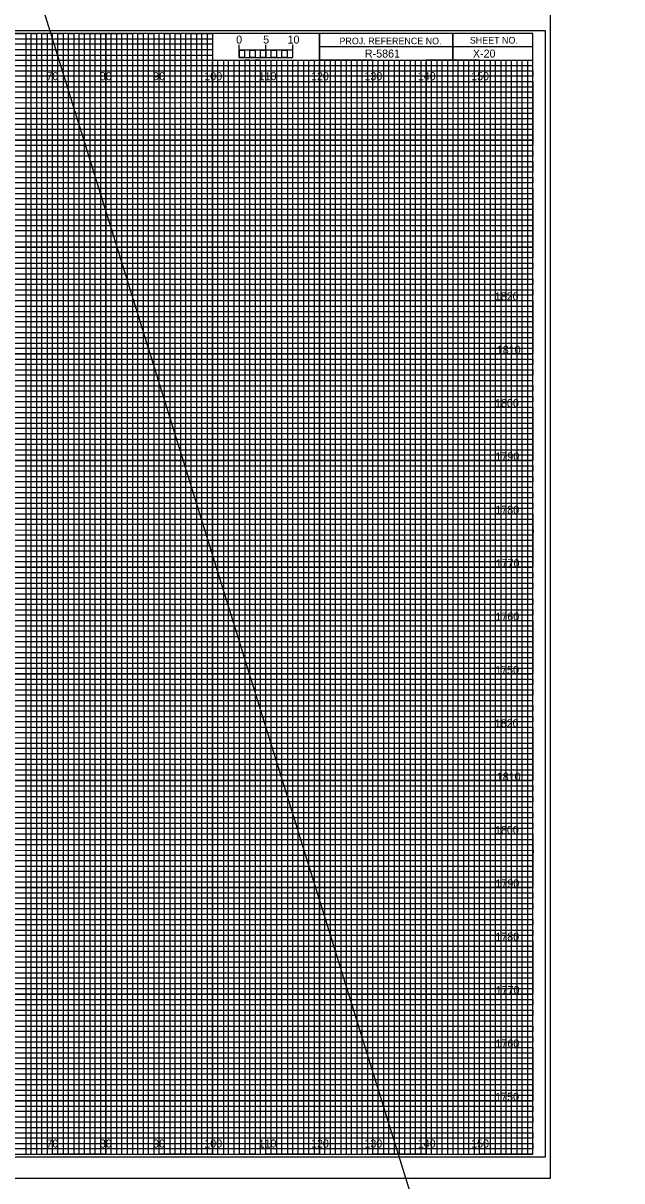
# Model space of a CAD drawing. Extents: x -419 to 4739, y -630 to 13534.
# Drawn here: x 714.1 to 826.3, y 2627.5 to 2844.5 of the extents above; entities that cross this region are included whole.
import ezdxf

# ---------------------------------------------------------------- set-up
doc = ezdxf.new("R2010")
doc.units = 0
for name, color, linetype in [('Old_Level_1', 7, 'Continuous'), ('Old_Level_62', 7, 'Continuous'), ('Pattern 1', 7, 'Continuous'), ('Pattern 18', 7, 'Continuous'), ('Pattern 4', 7, 'Continuous'), ('Pattern 5', 7, 'Continuous'), ('Prop Dimension', 7, 'Continuous'), ('Prop Horizontal Alignment', 7, 'Continuous'), ('Prop PHM Label Text', 7, 'Continuous'), ('Prop PHM Label Text White', 7, 'Continuous'), ('Prop PHM Roadway Shape', 7, 'Continuous'), ('Raster_Level_0', 7, 'Continuous'), ('Scratch_Level_0', 7, 'Continuous'), ('Scratch_Level_3', 7, 'Continuous'), ('Scratch_Level_5', 7, 'Continuous')]:
    doc.layers.add(name, color=color, linetype=linetype)

msp = doc.modelspace()

# ---------------------------------------------------------------- linework, layer by layer
at = {"layer": 'Old_Level_62'}
for p, q in [((794.58, 2842.54), (794.58, 2837.54)), ((794.58, 2837.54), (794.58, 2842.54)), ((769.58, 2840.04), (769.58, 2837.54)), ((809.58, 2840.03), (769.58, 2840.03)), ((769.58, 2837.54), (809.58, 2837.54))]:
    msp.add_line(p, q, dxfattribs=at)
for points in [[(809.58, 2842.54), (489.58, 2842.54), (489.58, 2632.54), (809.58, 2632.54)], [(769.58, 2842.54), (749.58, 2842.54), (749.58, 2837.57), (769.58, 2837.57)], [(809.58, 2842.54), (769.58, 2842.54), (769.58, 2837.54), (809.58, 2837.54)]]:
    msp.add_lwpolyline(points, close=True, dxfattribs=at)
at = {"layer": 'Pattern 18'}
msp.add_line((-76.07, 5407.18), (1796.19, -630.13), dxfattribs=at)
msp.add_lwpolyline([(476.18, 2628.04), (812.88, 2628.04), (812.88, 2847.04), (476.18, 2847.04)], close=True, dxfattribs=at)
at = {"layer": 'Pattern 4'}
for p, q in [((489.58, 2841.54), (749.58, 2841.54)), ((749.58, 2840.52), (489.58, 2840.52)), ((749.58, 2841.54), (749.58, 2840.52)), ((489.58, 2839.54), (749.58, 2839.54)), ((749.58, 2838.43), (489.58, 2838.43)), ((749.58, 2839.54), (749.58, 2838.43)), ((489.58, 2836.54), (809.58, 2836.54))]:
    msp.add_line(p, q, dxfattribs=at)
for points in [[(489.58, 2835.54), (759.58, 2835.54), (809.58, 2835.54), (809.58, 2834.54), (489.58, 2834.54)], [(489.58, 2833.54), (809.58, 2833.54), (809.58, 2831.54), (489.58, 2831.54)], [(489.58, 2830.54), (809.58, 2830.54), (809.58, 2829.54), (489.58, 2829.52)], [(489.58, 2828.54), (809.58, 2828.54), (809.58, 2826.54), (489.58, 2826.54)], [(489.58, 2825.54), (809.58, 2825.54), (809.58, 2824.54), (489.58, 2824.54)], [(489.58, 2823.54), (809.58, 2823.54), (809.58, 2821.54), (489.58, 2821.54)], [(489.58, 2820.54), (809.58, 2820.54), (809.58, 2819.54), (489.58, 2819.54)], [(489.58, 2818.54), (809.58, 2818.54), (809.58, 2816.54), (489.58, 2816.54)], [(489.58, 2815.54), (809.58, 2815.54), (809.58, 2814.54), (489.58, 2814.54)], [(489.58, 2813.54), (809.58, 2813.54), (809.58, 2811.54), (489.58, 2811.54)], [(489.58, 2810.54), (809.58, 2810.54), (809.58, 2809.54), (489.58, 2809.54)], [(489.58, 2808.54), (809.58, 2808.54), (809.58, 2806.49), (809.58, 2805.54), (809.58, 2804.54), (489.58, 2804.54)], [(489.58, 2806.54), (809.58, 2806.54), (809.58, 2805.54), (489.58, 2805.54)], [(489.58, 2803.54), (809.58, 2803.54), (809.58, 2801.54), (489.58, 2801.57)], [(489.58, 2801.57), (809.58, 2801.54), (809.58, 2800.54), (489.58, 2800.54)], [(489.58, 2799.54), (809.58, 2799.54), (809.58, 2798.54), (489.58, 2798.54)], [(489.58, 2796.54), (809.58, 2796.54), (809.58, 2795.54), (489.58, 2795.54)], [(489.58, 2794.54), (809.58, 2794.54), (809.58, 2793.54), (489.58, 2793.54)], [(489.51, 2791.43), (809.58, 2791.43), (809.58, 2790.42), (489.51, 2790.42)], [(489.58, 2789.54), (809.58, 2789.54), (809.58, 2788.54), (489.58, 2788.54)], [(489.58, 2786.54), (809.58, 2786.54), (809.58, 2785.54), (489.58, 2785.54)], [(489.58, 2784.54), (809.58, 2784.54), (809.58, 2783.54), (489.58, 2783.54)], [(489.58, 2781.54), (809.58, 2781.54), (809.58, 2780.54), (489.58, 2780.54)], [(489.58, 2779.54), (809.58, 2779.54), (809.58, 2778.54), (489.58, 2778.54)], [(489.58, 2776.54), (809.58, 2776.54), (809.58, 2775.54), (489.58, 2775.54)], [(489.58, 2774.54), (809.58, 2774.54), (809.58, 2773.54), (489.58, 2773.54)], [(489.58, 2771.54), (809.58, 2771.54), (809.57, 2770.52), (489.58, 2770.54)], [(489.58, 2769.54), (809.58, 2769.54), (809.58, 2768.54), (489.58, 2768.54)], [(489.58, 2766.54), (809.58, 2766.54), (809.58, 2765.54), (489.58, 2765.54)], [(489.58, 2764.54), (809.58, 2764.54), (809.58, 2763.54), (489.58, 2763.54)], [(489.58, 2761.54), (809.58, 2761.54), (809.58, 2760.54), (489.58, 2760.54)], [(489.58, 2759.54), (809.58, 2759.54), (809.58, 2758.54), (489.58, 2758.54)], [(489.58, 2756.54), (809.58, 2756.54), (809.58, 2755.54), (489.58, 2755.54)], [(489.58, 2754.54), (809.58, 2754.54), (809.58, 2753.54), (489.58, 2753.54)], [(489.58, 2751.54), (809.58, 2751.54), (809.58, 2750.54), (489.58, 2750.54)], [(489.58, 2749.53), (809.65, 2749.45), (809.58, 2748.54), (489.58, 2748.54)], [(489.58, 2746.54), (809.58, 2746.54), (809.58, 2745.54), (489.58, 2745.54)], [(489.58, 2744.54), (809.58, 2744.54), (809.58, 2743.54), (489.58, 2743.54)], [(489.58, 2741.54), (809.58, 2741.54), (809.58, 2740.54), (489.58, 2740.54)], [(489.58, 2739.54), (809.58, 2739.54), (809.58, 2738.54), (489.58, 2738.54)], [(489.58, 2736.54), (809.58, 2736.54), (809.58, 2735.54), (489.58, 2735.54)], [(489.58, 2734.54), (809.58, 2734.54), (809.58, 2733.54), (489.58, 2733.54)], [(489.58, 2731.54), (809.58, 2731.54), (809.58, 2730.54), (489.58, 2730.54)], [(489.58, 2729.54), (809.58, 2729.54), (809.58, 2728.54), (489.58, 2728.54)], [(489.58, 2726.54), (809.58, 2726.54), (809.58, 2725.54), (489.58, 2725.54)], [(489.58, 2724.54), (809.58, 2724.54), (809.58, 2723.54), (489.58, 2723.54)], [(489.58, 2721.54), (809.58, 2721.54), (809.58, 2720.54), (489.58, 2720.54)], [(489.58, 2719.54), (809.58, 2719.54), (809.58, 2718.54), (489.58, 2718.54)], [(489.58, 2716.54), (809.58, 2716.54), (809.58, 2715.54), (489.58, 2715.54)], [(489.58, 2714.54), (809.58, 2714.54), (809.58, 2713.54), (489.58, 2713.54)], [(489.58, 2711.54), (809.58, 2711.54), (809.57, 2710.52), (489.58, 2710.54)], [(489.58, 2709.54), (809.58, 2709.54), (809.58, 2708.54), (489.58, 2708.54)], [(489.58, 2706.54), (809.58, 2706.54), (809.58, 2705.54), (489.58, 2705.54)], [(489.58, 2704.54), (809.58, 2704.54), (809.58, 2703.54), (489.58, 2703.54)], [(489.58, 2701.54), (809.58, 2701.54), (809.58, 2700.54), (489.58, 2700.54)], [(489.58, 2699.54), (809.58, 2699.54), (809.58, 2698.54), (489.58, 2698.54)], [(489.58, 2696.54), (809.58, 2696.54), (809.58, 2695.54), (489.58, 2695.54)], [(489.58, 2694.54), (809.58, 2694.54), (809.58, 2693.54), (489.58, 2693.54)], [(489.58, 2691.54), (809.58, 2691.54), (809.58, 2690.54), (489.58, 2690.54)], [(489.58, 2689.53), (809.65, 2689.45), (809.58, 2688.54), (489.58, 2688.54)], [(489.58, 2686.54), (809.58, 2686.54), (809.58, 2685.54), (489.58, 2685.54)], [(489.58, 2684.54), (809.58, 2684.54), (809.58, 2683.54), (489.58, 2683.54)], [(489.58, 2681.54), (809.58, 2681.54), (809.58, 2680.54), (489.58, 2680.54)], [(489.58, 2679.54), (809.58, 2679.54), (809.58, 2678.54), (489.58, 2678.54)], [(489.58, 2676.54), (809.58, 2676.54), (809.58, 2675.54), (489.58, 2675.54)], [(489.58, 2674.54), (809.58, 2674.54), (809.58, 2673.54), (489.58, 2673.54)], [(489.58, 2671.54), (809.58, 2671.54), (809.58, 2670.54), (489.58, 2670.54)], [(489.58, 2669.54), (809.58, 2669.54), (809.58, 2668.54), (489.58, 2668.54)], [(489.58, 2666.54), (809.58, 2666.54), (809.58, 2665.54), (489.58, 2665.54)], [(489.58, 2664.54), (809.58, 2664.54), (809.58, 2663.54), (489.58, 2663.54)], [(489.58, 2661.54), (809.58, 2661.54), (809.58, 2660.54), (489.58, 2660.54)], [(489.58, 2659.54), (809.58, 2659.54), (809.58, 2658.54), (489.58, 2658.54)], [(489.58, 2656.54), (809.58, 2656.54), (809.58, 2655.54), (489.58, 2655.54)], [(489.58, 2654.54), (809.58, 2654.54), (809.58, 2653.54), (489.58, 2653.54)], [(489.58, 2651.54), (809.58, 2651.54), (809.58, 2650.54), (489.58, 2650.54)], [(489.58, 2649.54), (809.58, 2649.54), (809.58, 2648.54), (489.58, 2648.54)], [(489.58, 2646.54), (809.58, 2646.54), (809.58, 2645.54), (489.58, 2645.54)], [(489.58, 2644.54), (809.58, 2644.54), (809.58, 2643.54), (489.58, 2643.54)], [(489.58, 2641.54), (809.58, 2641.54), (809.58, 2640.54), (489.58, 2640.54)], [(489.58, 2639.54), (809.58, 2639.54), (809.58, 2638.54), (489.58, 2638.54)], [(489.58, 2636.54), (809.58, 2636.54), (809.58, 2635.54), (489.58, 2635.54)], [(489.58, 2634.54), (809.58, 2634.54), (809.58, 2633.54), (489.58, 2633.54)]]:
    msp.add_lwpolyline(points, dxfattribs=at)
at = {"layer": 'Pattern 5'}
msp.add_line((476.18, 2628.04), (812.88, 2628.04), dxfattribs=at)
at = {"layer": 'Prop Dimension'}
for p, q in [((756.58, 2837.54), (755.59, 2837.54)), ((755.59, 2837.54), (755.59, 2632.54)), ((756.58, 2632.54), (756.58, 2837.54)), ((758.58, 2837.54), (757.58, 2837.54)), ((757.58, 2837.54), (757.58, 2632.54)), ((758.58, 2632.54), (758.58, 2837.54)), ((755.59, 2632.54), (754.58, 2632.54)), ((757.58, 2632.54), (756.58, 2632.54))]:
    msp.add_line(p, q, dxfattribs=at)
for points in [[(714.58, 2632.54), (715.58, 2632.54), (715.58, 2842.54), (716.58, 2842.54), (716.58, 2632.54)], [(716.58, 2632.54), (717.58, 2632.54), (717.58, 2842.54), (718.58, 2842.54), (718.58, 2632.54)], [(719.58, 2632.54), (720.58, 2632.54), (720.58, 2842.54), (721.58, 2842.54), (721.58, 2632.54)], [(721.58, 2632.54), (722.58, 2632.54), (722.58, 2842.54), (723.58, 2842.54), (723.58, 2632.54)], [(724.58, 2632.54), (725.58, 2632.54), (725.58, 2842.54), (726.58, 2842.54), (726.58, 2632.54)], [(726.58, 2632.54), (727.58, 2632.54), (727.58, 2842.54), (728.58, 2842.54), (728.58, 2632.54)], [(729.58, 2632.54), (730.58, 2632.54), (730.58, 2842.54), (731.58, 2842.54), (731.58, 2632.54)], [(731.58, 2632.54), (732.58, 2632.54), (732.58, 2842.54), (733.58, 2842.54), (733.58, 2632.54)], [(734.58, 2632.54), (735.58, 2632.54), (735.58, 2842.54), (736.58, 2842.54), (736.58, 2632.54)], [(736.58, 2632.54), (737.58, 2632.54), (737.58, 2842.54), (738.58, 2842.54), (738.58, 2632.54)], [(739.58, 2632.54), (740.58, 2632.54), (740.58, 2842.54), (741.58, 2842.54), (741.58, 2632.54)], [(741.58, 2632.54), (742.58, 2632.54), (742.58, 2842.54), (743.58, 2842.54), (743.58, 2632.54)], [(744.58, 2632.54), (745.58, 2632.54), (745.58, 2842.54), (746.58, 2842.54), (746.58, 2632.54)], [(746.58, 2632.54), (747.58, 2632.54), (747.58, 2842.54), (748.58, 2842.54), (748.58, 2632.54)], [(749.58, 2632.54), (750.58, 2632.54), (750.58, 2837.54), (751.6, 2837.54), (751.6, 2632.54)], [(751.58, 2632.54), (752.58, 2632.54), (752.58, 2837.54), (753.57, 2837.54), (753.57, 2632.54)], [(759.58, 2632.54), (760.56, 2632.54), (760.56, 2837.54), (761.58, 2837.54), (761.58, 2632.54)], [(761.58, 2632.54), (762.58, 2632.54), (762.58, 2837.54), (763.63, 2837.54), (763.63, 2632.54)], [(764.58, 2632.54), (765.58, 2632.54), (765.58, 2837.54), (766.58, 2837.54), (766.58, 2632.54)], [(766.58, 2632.54), (767.58, 2632.54), (767.58, 2837.54), (768.58, 2837.54), (768.58, 2632.54)], [(769.58, 2632.54), (770.58, 2632.54), (770.58, 2837.54), (771.58, 2837.54), (771.58, 2632.54)], [(771.58, 2632.54), (772.58, 2632.54), (772.58, 2837.54), (773.58, 2837.54), (773.58, 2632.54)], [(774.58, 2632.54), (775.58, 2632.54), (775.58, 2837.54), (776.58, 2837.54), (776.58, 2632.54)], [(776.58, 2632.54), (777.58, 2632.54), (777.58, 2837.54), (778.58, 2837.54), (778.58, 2632.54)], [(779.58, 2632.54), (780.58, 2632.54), (780.58, 2837.54), (781.58, 2837.54), (781.58, 2632.54)], [(781.58, 2632.54), (782.58, 2632.54), (782.58, 2837.54), (783.58, 2837.54), (783.58, 2632.54)], [(784.58, 2632.54), (785.58, 2632.54), (785.58, 2837.54), (786.58, 2837.54), (786.58, 2632.54)], [(786.58, 2632.54), (787.58, 2632.54), (787.58, 2837.54), (788.58, 2837.54), (788.58, 2632.54)], [(789.58, 2632.54), (790.58, 2632.54), (790.58, 2837.54), (791.58, 2837.54), (791.58, 2632.54)], [(791.58, 2632.54), (792.58, 2632.54), (792.58, 2837.54), (793.58, 2837.54), (793.58, 2632.54)], [(794.58, 2632.54), (795.58, 2632.54), (795.58, 2837.54), (796.58, 2837.54), (796.58, 2632.54)], [(796.58, 2632.54), (797.58, 2632.54), (797.58, 2837.54), (798.58, 2837.54), (798.58, 2632.54)], [(799.58, 2632.54), (800.58, 2632.54), (800.58, 2837.54), (801.58, 2837.54), (801.58, 2632.54)], [(801.58, 2632.54), (802.58, 2632.54), (802.58, 2837.54), (803.58, 2837.54), (803.58, 2632.54)], [(804.58, 2632.54), (805.58, 2632.54), (805.58, 2837.54), (806.58, 2837.54), (806.58, 2632.54)], [(806.58, 2632.54), (807.58, 2632.54), (807.58, 2837.54), (808.58, 2837.54), (808.58, 2632.54)]]:
    msp.add_lwpolyline(points, dxfattribs=at)
at = {"layer": 'Prop Horizontal Alignment'}
for points in [[(704.58, 2842.54), (714.58, 2842.54), (714.58, 2632.54), (724.58, 2632.54), (724.58, 2842.54), (734.58, 2842.54), (734.58, 2632.54), (744.58, 2632.54), (744.58, 2842.54), (749.51, 2842.54), (749.58, 2842.54), (749.58, 2837.54), (754.57, 2837.54), (754.57, 2632.54), (764.58, 2632.54), (764.58, 2837.54), (774.58, 2837.54), (774.58, 2632.54), (784.58, 2632.54), (784.58, 2837.54), (794.58, 2837.54), (794.58, 2632.54), (804.58, 2632.54), (804.58, 2837.54)], [(489.58, 2837.54), (764.58, 2837.54)], [(489.58, 2817.54), (809.58, 2817.54), (809.58, 2827.54), (489.58, 2827.54)], [(489.58, 2797.54), (809.58, 2797.54), (809.58, 2807.54), (489.58, 2807.54)], [(489.58, 2777.54), (809.58, 2777.54), (809.58, 2787.54), (489.58, 2787.54)], [(489.58, 2757.54), (809.58, 2757.54), (809.58, 2767.54), (489.58, 2767.54)], [(489.58, 2737.54), (809.58, 2737.54), (809.58, 2747.54), (489.58, 2747.54)], [(489.58, 2717.54), (809.58, 2717.54), (809.58, 2727.54), (489.58, 2727.54)], [(489.58, 2697.54), (809.58, 2697.54), (809.58, 2707.54), (489.58, 2707.54)], [(489.58, 2677.54), (809.58, 2677.54), (809.58, 2687.54), (489.58, 2687.54)], [(489.58, 2657.54), (809.58, 2657.54), (809.58, 2667.54), (489.58, 2667.54)], [(489.58, 2637.54), (809.58, 2637.54), (809.58, 2647.54), (489.58, 2647.54)]]:
    msp.add_lwpolyline(points, dxfattribs=at)
at = {"layer": 'Prop PHM Label Text'}
for p, q in [((754.58, 2838.03), (754.58, 2840.44)), ((754.58, 2839.44), (754.58, 2840.44)), ((759.58, 2838.03), (759.58, 2840.44)), ((764.58, 2838.03), (764.58, 2840.44)), ((764.58, 2839.44), (764.58, 2840.44))]:
    msp.add_line(p, q, dxfattribs=at)
for points in [[(764.58, 2839.44), (754.58, 2839.44), (754.58, 2838.03), (764.58, 2838.03)], [(754.58, 2839.44), (755.58, 2839.44), (755.58, 2838.03), (754.58, 2838.03)], [(756.58, 2839.44), (757.58, 2839.44), (757.58, 2838.03), (756.58, 2838.03)], [(758.58, 2839.44), (759.58, 2839.44), (759.58, 2838.03), (758.58, 2838.03)], [(760.58, 2839.44), (761.58, 2839.44), (761.58, 2838.03), (760.58, 2838.03)], [(762.58, 2839.44), (763.58, 2839.44), (763.58, 2838.03), (762.58, 2838.03)]]:
    msp.add_lwpolyline(points, close=True, dxfattribs=at)
at = {"layer": 'Scratch_Level_0'}
for p, q in [((719.58, 2632.54), (719.58, 2842.54)), ((729.58, 2632.54), (729.58, 2842.54)), ((739.58, 2632.54), (739.58, 2842.54)), ((749.58, 2632.54), (749.58, 2837.23)), ((759.58, 2632.54), (759.58, 2837.23)), ((769.58, 2632.54), (769.58, 2837.23)), ((779.58, 2632.54), (779.58, 2837.23)), ((789.58, 2632.54), (789.58, 2837.23)), ((799.58, 2632.54), (799.58, 2837.23)), ((489.58, 2832.54), (809.58, 2832.54)), ((489.58, 2822.54), (809.58, 2822.54)), ((489.58, 2812.54), (809.58, 2812.54)), ((489.58, 2802.54), (809.58, 2802.54)), ((489.58, 2792.54), (809.58, 2792.54)), ((489.58, 2782.54), (809.58, 2782.54)), ((489.58, 2772.54), (809.58, 2772.54)), ((489.58, 2762.54), (809.58, 2762.54)), ((489.58, 2752.54), (809.58, 2752.54)), ((489.58, 2742.54), (809.58, 2742.54)), ((489.58, 2732.54), (809.58, 2732.54)), ((489.58, 2722.54), (809.58, 2722.54)), ((489.58, 2712.54), (809.58, 2712.54)), ((489.58, 2702.54), (809.58, 2702.54)), ((489.58, 2692.54), (809.58, 2692.54)), ((489.58, 2682.54), (809.58, 2682.54)), ((489.58, 2672.54), (809.58, 2672.54)), ((489.58, 2662.54), (809.58, 2662.54)), ((489.58, 2652.54), (809.58, 2652.54)), ((489.58, 2642.54), (809.58, 2642.54))]:
    msp.add_line(p, q, dxfattribs=at)
at = {"layer": 'Scratch_Level_3'}
for p, q in [((719.58, 2842.54), (709.58, 2842.54)), ((719.58, 2632.54), (719.58, 2842.54)), ((739.58, 2842.54), (729.58, 2842.54)), ((729.58, 2842.54), (729.58, 2632.54)), ((739.58, 2632.54), (739.58, 2842.54)), ((749.58, 2842.54), (749.58, 2632.54)), ((759.58, 2632.54), (759.58, 2837.54)), ((779.58, 2837.54), (769.58, 2837.54)), ((769.58, 2837.54), (769.58, 2632.54)), ((779.58, 2632.54), (779.58, 2837.54)), ((799.58, 2837.54), (789.58, 2837.54)), ((789.58, 2837.54), (789.58, 2632.54)), ((799.58, 2632.54), (799.58, 2837.54)), ((729.58, 2632.54), (719.58, 2632.54)), ((749.58, 2632.54), (739.58, 2632.54)), ((769.58, 2632.54), (759.58, 2632.54)), ((789.58, 2632.54), (779.58, 2632.54)), ((809.58, 2632.54), (799.58, 2632.54)), ((809.58, 2632.54), (809.58, 2632.54))]:
    msp.add_line(p, q, dxfattribs=at)
for points in [[(489.58, 2832.54), (809.58, 2832.54), (809.58, 2822.54), (489.58, 2822.54)], [(489.58, 2812.54), (809.58, 2812.54), (809.58, 2802.54), (489.58, 2802.54)], [(489.58, 2792.54), (809.58, 2792.54), (809.58, 2782.54), (489.58, 2782.54)], [(489.58, 2772.54), (809.58, 2772.54), (809.58, 2762.54), (489.58, 2762.54)], [(489.58, 2752.54), (809.58, 2752.54), (809.58, 2742.54), (489.58, 2742.54)], [(489.58, 2732.54), (809.58, 2732.54), (809.58, 2722.54), (489.58, 2722.54)], [(489.58, 2712.54), (809.58, 2712.54), (809.58, 2702.54), (489.58, 2702.54)], [(489.58, 2692.54), (809.58, 2692.54), (809.58, 2682.54), (489.58, 2682.54)], [(489.58, 2672.54), (809.58, 2672.54), (809.58, 2662.54), (489.58, 2662.54)], [(489.58, 2652.54), (809.58, 2652.54), (809.58, 2642.54), (489.58, 2642.54)]]:
    msp.add_lwpolyline(points, dxfattribs=at)
at = {"layer": 'Scratch_Level_5'}
msp.add_lwpolyline([(478.78, 2632.04), (811.98, 2632.04), (811.98, 2843.04), (478.78, 2843.04)], close=True, dxfattribs=at)

# ---------------------------------------------------------------- texts
at = {"layer": 'Old_Level_1'}
for s, p in [('5', (759.05, 2840.66)), ('10', (763.62, 2840.66))]:
    msp.add_text(s, height=1.5, dxfattribs=at).set_placement(p)
at = {"layer": 'Old_Level_62'}
for s, p in [('PROJ. REFERENCE NO.', (773.35, 2840.53)), ('SHEET NO.', (797.77, 2840.66))]:
    msp.add_text(s, height=1.25, dxfattribs=at).set_placement(p)
at = {"layer": 'Pattern 1'}
for s, p in [('1820', (802.45, 2792.54)), ('1810', (802.83, 2782.54)), ('1800', (802.5, 2772.54)), ('1790', (802.58, 2762.54)), ('1780', (802.56, 2752.54)), ('1770', (802.62, 2742.54)), ('1760', (802.58, 2732.54)), ('1750', (802.53, 2722.54)), ('1820', (802.45, 2712.54)), ('1810', (802.83, 2702.54)), ('1800', (802.5, 2692.54)), ('1790', (802.58, 2682.54)), ('1780', (802.56, 2672.54)), ('1770', (802.62, 2662.54)), ('1760', (802.58, 2652.54)), ('1750', (802.53, 2642.54))]:
    msp.add_text(s, height=1.5, dxfattribs=at).set_placement(p)
at = {"layer": 'Prop PHM Label Text'}
msp.add_text('0', height=1.5, dxfattribs=at).set_placement((753.99, 2840.66))
at = {"layer": 'Prop PHM Label Text White'}
msp.add_text('X-20', height=1.5, dxfattribs=at).set_placement((798.35, 2838.04))
at = {"layer": 'Prop PHM Roadway Shape'}
msp.add_text('R-5861', height=1.5, dxfattribs=at).set_placement((778.11, 2838.04))
at = {"layer": 'Raster_Level_0'}
for s, p in [('70', (718.44, 2833.79)), ('80', (728.44, 2833.79)), ('90', (738.44, 2833.79)), ('100', (748.02, 2833.79)), ('110', (758.2, 2833.79)), ('120', (768.02, 2833.79)), ('130', (778.02, 2833.79)), ('140', (788.02, 2833.79)), ('150', (798.02, 2833.79)), ('70', (718.44, 2633.79)), ('80', (728.44, 2633.79)), ('90', (738.44, 2633.79)), ('100', (748.02, 2633.79)), ('110', (758.2, 2633.79)), ('120', (768.02, 2633.79)), ('130', (778.02, 2633.79)), ('140', (788.02, 2633.79)), ('150', (798.02, 2633.79))]:
    msp.add_text(s, height=1.5, dxfattribs=at).set_placement(p)

doc.saveas('drawing.dxf')
